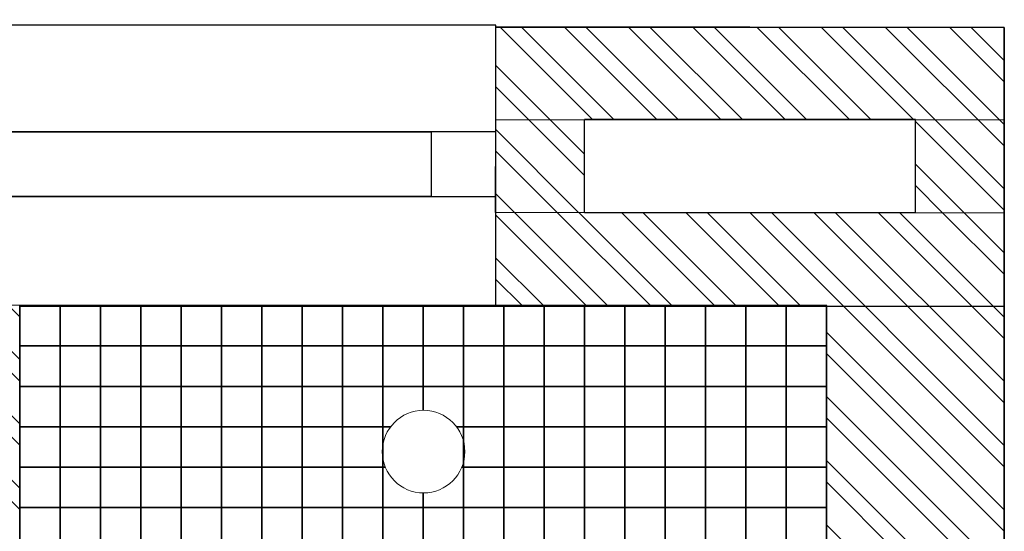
# Model space of a CAD drawing. Header units: millimetres. Extents: x -115474967 to 444143, y -74377 to 241828222.
# Tile 374 of 590: x -97662 to -96441, y 269864 to 270498. Entities that reach past the tile are written whole.
import ezdxf

# ---------------------------------------------------------------- set-up
doc = ezdxf.new("R2010")
doc.units = ezdxf.units.MM
doc.header["$MEASUREMENT"] = 0
for name, color, linetype in [('00-2 Fittings', 8, 'Continuous'), ('00-2 Walls', 4, 'Continuous'), ('00-2 Windows', 1, 'Continuous'), ('00-3 Elev 02', 1, 'Continuous'), ('00-6 H-Brickwork', 9, 'Continuous'), ('WINDOWS_AND_DOORS', 1, 'Continuous')]:
    doc.layers.add(name, color=color, linetype=linetype)
doc.layers.add('0_cons_01', color=40, linetype='Continuous', lineweight=0, plot=False)

msp = doc.modelspace()

# ---------------------------------------------------------------- hatches: boundary and pattern name
at = {"layer": '00-6 H-Brickwork'}
h = msp.add_hatch(dxfattribs=at)
h.set_pattern_fill('ANSI32', color=256, scale=150, angle=450, style=0)
h.set_pattern_definition([(135, (14085.39, 0), (-39.774756, -39.774756), []), (135, (14085.39, 26.517), (-39.774756, -39.774756), [])])
h.paths.add_polyline_path([(-109260.08217, 270268.53784), (-109150.19608, 270268.53422), (-109150.19608, 270383.4416), (-109058.42578, 270383.47371), (-109058.42578, 270268.53422), (-108948.63072, 270268.51248), (-108948.42578, 270498.29396), (-109258.32202, 270498.29396)])
h.paths.add_polyline_path([(-108948.63072, 270153.32183), (-109260.19608, 270153.32183), (-109260.19608, 270268.53422), (-108948.63072, 270268.50592)], flags=17)
h.paths.add_polyline_path([(-107303.97852, 267542.95615), (-110870.91859, 267542.95615), (-110870.92005, 267184.13279), (-111099.69926, 267184.16443), (-111099.73128, 267294.33039), (-110984.13263, 267294.33039), (-110984.89939, 267655.29973), (-109375.20646, 267658.71902), (-109380.86351, 270321.85747), (-109265.86379, 270322.11662), (-109260.19608, 269354.14194), (-108362.03114, 269354.14194), (-108362.03114, 269304.14194), (-109260.19608, 269304.13421), (-109260.19608, 268504.13368), (-108362.03114, 268504.13368), (-108362.03114, 268454.13368), (-109260.19608, 268454.13274), (-109260.19608, 267652.95615), (-107303.89194, 267652.95612)])
h.paths.add_polyline_path([(-109610.86301, 270321.38377), (-109380.86522, 270321.85738), (-109380.62985, 270211.85786), (-109495.02964, 270211.61485), (-109490.45042, 267773.47446), (-111099.66512, 267771.37479), (-111099.74655, 267184.16451), (-111213.89911, 267184.18035), (-111214.81325, 267884.81187), (-109605.69449, 267888.22997), (-109605.6157, 267851.13878)])
h.paths.add_polyline_path([(-107353.18352, 268552.94153), (-107301.93173, 268552.94153), (-107301.93173, 270143.17954), (-107353.18352, 270143.17954)])
h.paths.add_polyline_path([(-106403.79542, 268552.44538), (-106352.21745, 268552.44538), (-106352.21745, 270147.39224), (-106403.79542, 270147.39224)])
h.paths.add_polyline_path([(-105453.77199, 268551.92727), (-105402.20687, 268551.92727), (-105402.20687, 270149.00282), (-105453.77199, 270149.00282)])
h.paths.add_polyline_path([(-101721.713, 270378.88833), (-104503.42654, 270378.88833), (-104503.42654, 270495.68108), (-101721.713, 270495.68108)])
h.paths.add_polyline_path([(-104502.67338, 265155.25751), (-103861.43127, 265154.83502), (-103861.43127, 265264.83504), (-104392.67338, 265265.18506), (-104392.67338, 267465.18554), (-101441.74628, 267465.18556), (-101441.74628, 265265.18506), (-102761.35902, 265264.11025), (-102761.43151, 265154.11027), (-101331.74628, 265155.18506), (-101331.67713, 267575.18556), (-104392.67338, 267575.18556), (-104392.67338, 270150.61523), (-101831.8551, 270150.61523), (-101832.77079, 268473.49915), (-101722.74451, 268473.49915), (-101721.713, 270378.88429), (-101831.713, 270378.88833), (-101831.713, 270264.78479), (-104393.49383, 270265.61016), (-104393.42654, 270378.88833), (-104503.47702, 270379.97591)])
h.paths.add_polyline_path([(-100822.74451, 268472.94781), (-100772.01697, 268472.94781), (-100772.01697, 270145.76617), (-100822.74451, 270145.76617)])
h.paths.add_polyline_path([(-99872.97549, 268137.32336), (-99456.30081, 268137.09656), (-99456.25182, 268227.09655), (-99762.9244, 268227.26347), (-99761.83551, 270143.99884), (-99436.85793, 270143.99884), (-99436.74422, 270261.68049), (-99871.72212, 270262.10074)])
h.paths.add_polyline_path([(-99871.7221, 270262.13645), (-99761.61102, 270261.99435), (-99761.61102, 270376.99438), (-99546.52198, 270377.10066), (-99546.52198, 270261.68049), (-99436.74421, 270261.68296), (-99436.52198, 270491.68034), (-99871.61102, 270491.68034)])
h.paths.add_polyline_path([(-98762.43622, 269126.3182), (-98711.7444, 269126.3182), (-98711.7444, 270143.99884), (-98762.43622, 270143.99884)])
h.paths.add_polyline_path([(-97712.32578, 269126.40399), (-97661.62803, 269126.40399), (-97661.62803, 270143.99884), (-97712.32578, 270143.99884)], flags=17)
h.paths.add_polyline_path([(-97071.53883, 270259.39761), (-96961.52288, 270259.39511), (-96961.41186, 270374.28876), (-96551.35101, 270374.28876), (-96551.35101, 270259.12945), (-96441.43927, 270259.05413), (-96441.34536, 270488.78626), (-97071.52288, 270488.78625)])
h.paths.add_polyline_path([(-96442.59513, 266505.83408), (-96662.59513, 266545.28649), (-96662.59513, 268135.57592), (-98256.30098, 268136.44339), (-98256.252, 268226.44338), (-96661.50193, 268225.57591), (-96661.50193, 270143.99884), (-97071.572, 270143.99884), (-97071.53883, 270259.39511), (-96441.43927, 270259.05214)])
h.paths.add_polyline_path([(-102665.60228, 263929.62036), (-102665.6022, 264149.62036), (-99866.75339, 264149.62036), (-99866.75339, 264827.42455), (-99756.75339, 264827.42455), (-99756.75339, 264149.62036), (-97688.94996, 264149.62036), (-97691.0228, 266182.58981), (-99873.09098, 266182.58981), (-99873.77765, 267068.0994), (-99763.77765, 267068.44231), (-99763.77765, 266403.02968), (-96705.99403, 266403.02968), (-96745.52532, 266182.58981), (-97477.09582, 266182.58981), (-97468.06649, 263929.62036), (-99073.81807, 263929.62036), (-99073.81807, 263840.89071), (-99293.54254, 263840.89071), (-99293.81914, 263929.62036)])
h.paths.add_polyline_path([(-110980.11471, 264159.62015), (-110980.10231, 264274.31633), (-111095.10219, 264274.16628), (-111095.22, 264384.33281), (-110870.91859, 264384.13517), (-110870.91859, 264274.61277), (-105532.3587, 264274.62036), (-105532.3587, 266949.61603), (-105422.3587, 266949.61603), (-105422.3587, 264149.62036), (-103974.10601, 264149.62036), (-103974.10601, 263929.62036), (-105532.3587, 263929.62036), (-109252.28503, 263929.62036), (-109252.28503, 263873.55477), (-109482.16432, 263873.06649), (-109482.1654, 263983.06646), (-109367.46422, 263983.06583), (-109367.46422, 264044.61972), (-105532.3587, 264044.62036), (-105532.3587, 264159.62036)])
h.paths.add_polyline_path([(-111209.65275, 263929.62036), (-111210.24584, 264384.18273), (-111095.24593, 264384.33278), (-111095.24593, 264044.62036), (-109482.52981, 264044.62036), (-109482.1654, 263873.06646), (-109597.16516, 263872.82219), (-109597.16516, 263929.62036)])

# ---------------------------------------------------------------- linework, layer by layer
at = {"layer": '00-2 Fittings', "color": 9, "true_color": 0xc7c8ca}
for points in [[(-97661.50193, 270143.99884), (-97661.50193, 270093.99884), (-97611.50193, 270093.99884), (-97611.50193, 270143.99884)], [(-97611.50193, 270143.99884), (-97611.50193, 270093.99884), (-97561.50193, 270093.99884), (-97561.50193, 270143.99884)], [(-97561.50193, 270143.99884), (-97561.50193, 270093.99884), (-97511.50193, 270093.99884), (-97511.50193, 270143.99884)], [(-97511.50193, 270143.99884), (-97511.50193, 270093.99884), (-97461.50193, 270093.99884), (-97461.50193, 270143.99884)], [(-97461.50193, 270143.99884), (-97461.50193, 270093.99884), (-97411.50193, 270093.99884), (-97411.50193, 270143.99884)], [(-97411.50193, 270143.99884), (-97411.50193, 270093.99884), (-97361.50193, 270093.99884), (-97361.50193, 270143.99884)], [(-97361.50193, 270143.99884), (-97361.50193, 270093.99884), (-97311.50193, 270093.99884), (-97311.50193, 270143.99884)], [(-97261.50193, 270143.99884), (-97261.50193, 270093.99884), (-97311.50193, 270093.99884), (-97311.50193, 270143.99884)], [(-97211.50193, 270143.99884), (-97211.50193, 270093.99884), (-97261.50193, 270093.99884), (-97261.50193, 270143.99884)], [(-97161.50193, 270143.99884), (-97161.50193, 270093.99884), (-97211.50193, 270093.99884), (-97211.50193, 270143.99884)], [(-97111.50193, 270143.99884), (-97111.50193, 270093.99884), (-97161.50193, 270093.99884), (-97161.50193, 270143.99884)], [(-97061.50193, 270143.99884), (-97061.50193, 270093.99884), (-97111.50193, 270093.99884), (-97111.50193, 270143.99884)], [(-97011.50193, 270143.99884), (-97011.50193, 270093.99884), (-97061.50193, 270093.99884), (-97061.50193, 270143.99884)], [(-96961.50193, 270143.99884), (-96961.50193, 270093.99884), (-97011.50193, 270093.99884), (-97011.50193, 270143.99884)], [(-96911.50193, 270143.99884), (-96911.50193, 270093.99884), (-96961.50193, 270093.99884), (-96961.50193, 270143.99884)], [(-96861.50193, 270143.99884), (-96861.50193, 270093.99884), (-96911.50193, 270093.99884), (-96911.50193, 270143.99884)], [(-96811.50193, 270143.99884), (-96811.50193, 270093.99884), (-96861.50193, 270093.99884), (-96861.50193, 270143.99884)], [(-96761.50193, 270143.99884), (-96761.50193, 270093.99884), (-96811.50193, 270093.99884), (-96811.50193, 270143.99884)], [(-96711.50193, 270143.99884), (-96711.50193, 270093.99884), (-96761.50193, 270093.99884), (-96761.50193, 270143.99884)], [(-96661.50193, 270143.99884), (-96661.50193, 270093.99884), (-96711.50193, 270093.99884), (-96711.50193, 270143.99884)], [(-97661.50193, 270093.99884), (-97661.50193, 270043.99884), (-97611.50193, 270043.99884), (-97611.50193, 270093.99884)], [(-97611.50193, 270093.99884), (-97611.50193, 270043.99884), (-97561.50193, 270043.99884), (-97561.50193, 270093.99884)], [(-97561.50193, 270093.99884), (-97561.50193, 270043.99884), (-97511.50193, 270043.99884), (-97511.50193, 270093.99884)], [(-97511.50193, 270093.99884), (-97511.50193, 270043.99884), (-97461.50193, 270043.99884), (-97461.50193, 270093.99884)], [(-97461.50193, 270093.99884), (-97461.50193, 270043.99884), (-97411.50193, 270043.99884), (-97411.50193, 270093.99884)], [(-97411.50193, 270093.99884), (-97411.50193, 270043.99884), (-97361.50193, 270043.99884), (-97361.50193, 270093.99884)], [(-97361.50193, 270093.99884), (-97361.50193, 270043.99884), (-97311.50193, 270043.99884), (-97311.50193, 270093.99884)], [(-97261.50193, 270093.99884), (-97261.50193, 270043.99884), (-97311.50193, 270043.99884), (-97311.50193, 270093.99884)], [(-97211.50193, 270093.99884), (-97211.50193, 270043.99884), (-97261.50193, 270043.99884), (-97261.50193, 270093.99884)], [(-97161.50193, 270093.99884), (-97161.50193, 270043.99884), (-97211.50193, 270043.99884), (-97211.50193, 270093.99884)], [(-97111.50193, 270093.99884), (-97111.50193, 270043.99884), (-97161.50193, 270043.99884), (-97161.50193, 270093.99884)], [(-97061.50193, 270093.99884), (-97061.50193, 270043.99884), (-97111.50193, 270043.99884), (-97111.50193, 270093.99884)], [(-97011.50193, 270093.99884), (-97011.50193, 270043.99884), (-97061.50193, 270043.99884), (-97061.50193, 270093.99884)], [(-96961.50193, 270093.99884), (-96961.50193, 270043.99884), (-97011.50193, 270043.99884), (-97011.50193, 270093.99884)], [(-96911.50193, 270093.99884), (-96911.50193, 270043.99884), (-96961.50193, 270043.99884), (-96961.50193, 270093.99884)], [(-96861.50193, 270093.99884), (-96861.50193, 270043.99884), (-96911.50193, 270043.99884), (-96911.50193, 270093.99884)], [(-96811.50193, 270093.99884), (-96811.50193, 270043.99884), (-96861.50193, 270043.99884), (-96861.50193, 270093.99884)], [(-96761.50193, 270093.99884), (-96761.50193, 270043.99884), (-96811.50193, 270043.99884), (-96811.50193, 270093.99884)], [(-96711.50193, 270093.99884), (-96711.50193, 270043.99884), (-96761.50193, 270043.99884), (-96761.50193, 270093.99884)], [(-96661.50193, 270093.99884), (-96661.50193, 270043.99884), (-96711.50193, 270043.99884), (-96711.50193, 270093.99884)], [(-97661.50193, 270043.99884), (-97661.50193, 269993.99884), (-97611.50193, 269993.99884), (-97611.50193, 270043.99884)], [(-97611.50193, 270043.99884), (-97611.50193, 269993.99884), (-97561.50193, 269993.99884), (-97561.50193, 270043.99884)], [(-97561.50193, 270043.99884), (-97561.50193, 269993.99884), (-97511.50193, 269993.99884), (-97511.50193, 270043.99884)], [(-97511.50193, 270043.99884), (-97511.50193, 269993.99884), (-97461.50193, 269993.99884), (-97461.50193, 270043.99884)], [(-97461.50193, 270043.99884), (-97461.50193, 269993.99884), (-97411.50193, 269993.99884), (-97411.50193, 270043.99884)], [(-97411.50193, 270043.99884), (-97411.50193, 269993.99884), (-97361.50193, 269993.99884), (-97361.50193, 270043.99884)], [(-97361.50193, 270043.99884), (-97361.50193, 269993.99884), (-97311.50193, 269993.99884), (-97311.50193, 270043.99884)], [(-97261.50193, 270043.99884), (-97261.50193, 269993.99884), (-97311.50193, 269993.99884), (-97311.50193, 270043.99884)], [(-97211.50193, 270043.99884), (-97211.50193, 269993.99884), (-97261.50193, 269993.99884), (-97261.50193, 270043.99884)], [(-97061.50193, 270043.99884), (-97061.50193, 269993.99884), (-97111.50193, 269993.99884), (-97111.50193, 270043.99884)], [(-97011.50193, 270043.99884), (-97011.50193, 269993.99884), (-97061.50193, 269993.99884), (-97061.50193, 270043.99884)], [(-96961.50193, 270043.99884), (-96961.50193, 269993.99884), (-97011.50193, 269993.99884), (-97011.50193, 270043.99884)], [(-96911.50193, 270043.99884), (-96911.50193, 269993.99884), (-96961.50193, 269993.99884), (-96961.50193, 270043.99884)], [(-96861.50193, 270043.99884), (-96861.50193, 269993.99884), (-96911.50193, 269993.99884), (-96911.50193, 270043.99884)], [(-96811.50193, 270043.99884), (-96811.50193, 269993.99884), (-96861.50193, 269993.99884), (-96861.50193, 270043.99884)], [(-96761.50193, 270043.99884), (-96761.50193, 269993.99884), (-96811.50193, 269993.99884), (-96811.50193, 270043.99884)], [(-96711.50193, 270043.99884), (-96711.50193, 269993.99884), (-96761.50193, 269993.99884), (-96761.50193, 270043.99884)], [(-96661.50193, 270043.99884), (-96661.50193, 269993.99884), (-96711.50193, 269993.99884), (-96711.50193, 270043.99884)], [(-97661.50193, 269993.99884), (-97661.50193, 269943.99884), (-97611.50193, 269943.99884), (-97611.50193, 269993.99884)], [(-97611.50193, 269993.99884), (-97611.50193, 269943.99884), (-97561.50193, 269943.99884), (-97561.50193, 269993.99884)], [(-97561.50193, 269993.99884), (-97561.50193, 269943.99884), (-97511.50193, 269943.99884), (-97511.50193, 269993.99884)], [(-97511.50193, 269993.99884), (-97511.50193, 269943.99884), (-97461.50193, 269943.99884), (-97461.50193, 269993.99884)], [(-97461.50193, 269993.99884), (-97461.50193, 269943.99884), (-97411.50193, 269943.99884), (-97411.50193, 269993.99884)], [(-97411.50193, 269993.99884), (-97411.50193, 269943.99884), (-97361.50193, 269943.99884), (-97361.50193, 269993.99884)], [(-97361.50193, 269993.99884), (-97361.50193, 269943.99884), (-97311.50193, 269943.99884), (-97311.50193, 269993.99884)], [(-97261.50193, 269993.99884), (-97261.50193, 269943.99884), (-97311.50193, 269943.99884), (-97311.50193, 269993.99884)], [(-97211.50193, 269993.99884), (-97211.50193, 269943.99884), (-97261.50193, 269943.99884), (-97261.50193, 269993.99884)], [(-97061.50193, 269993.99884), (-97061.50193, 269943.99884), (-97111.50193, 269943.99884), (-97111.50193, 269993.99884)], [(-97011.50193, 269993.99884), (-97011.50193, 269943.99884), (-97061.50193, 269943.99884), (-97061.50193, 269993.99884)], [(-96961.50193, 269993.99884), (-96961.50193, 269943.99884), (-97011.50193, 269943.99884), (-97011.50193, 269993.99884)], [(-96911.50193, 269993.99884), (-96911.50193, 269943.99884), (-96961.50193, 269943.99884), (-96961.50193, 269993.99884)], [(-96861.50193, 269993.99884), (-96861.50193, 269943.99884), (-96911.50193, 269943.99884), (-96911.50193, 269993.99884)], [(-96811.50193, 269993.99884), (-96811.50193, 269943.99884), (-96861.50193, 269943.99884), (-96861.50193, 269993.99884)], [(-96761.50193, 269993.99884), (-96761.50193, 269943.99884), (-96811.50193, 269943.99884), (-96811.50193, 269993.99884)], [(-96711.50193, 269993.99884), (-96711.50193, 269943.99884), (-96761.50193, 269943.99884), (-96761.50193, 269993.99884)], [(-96661.50193, 269993.99884), (-96661.50193, 269943.99884), (-96711.50193, 269943.99884), (-96711.50193, 269993.99884)], [(-97661.50193, 269943.99884), (-97661.50193, 269893.99884), (-97611.50193, 269893.99884), (-97611.50193, 269943.99884)], [(-97611.50193, 269943.99884), (-97611.50193, 269893.99884), (-97561.50193, 269893.99884), (-97561.50193, 269943.99884)], [(-97561.50193, 269943.99884), (-97561.50193, 269893.99884), (-97511.50193, 269893.99884), (-97511.50193, 269943.99884)], [(-97511.50193, 269943.99884), (-97511.50193, 269893.99884), (-97461.50193, 269893.99884), (-97461.50193, 269943.99884)], [(-97461.50193, 269943.99884), (-97461.50193, 269893.99884), (-97411.50193, 269893.99884), (-97411.50193, 269943.99884)], [(-97411.50193, 269943.99884), (-97411.50193, 269893.99884), (-97361.50193, 269893.99884), (-97361.50193, 269943.99884)], [(-97361.50193, 269943.99884), (-97361.50193, 269893.99884), (-97311.50193, 269893.99884), (-97311.50193, 269943.99884)], [(-97261.50193, 269943.99884), (-97261.50193, 269893.99884), (-97311.50193, 269893.99884), (-97311.50193, 269943.99884)], [(-97211.50193, 269943.99884), (-97211.50193, 269893.99884), (-97261.50193, 269893.99884), (-97261.50193, 269943.99884)], [(-97061.50193, 269943.99884), (-97061.50193, 269893.99884), (-97111.50193, 269893.99884), (-97111.50193, 269943.99884)], [(-97011.50193, 269943.99884), (-97011.50193, 269893.99884), (-97061.50193, 269893.99884), (-97061.50193, 269943.99884)], [(-96961.50193, 269943.99884), (-96961.50193, 269893.99884), (-97011.50193, 269893.99884), (-97011.50193, 269943.99884)], [(-96911.50193, 269943.99884), (-96911.50193, 269893.99884), (-96961.50193, 269893.99884), (-96961.50193, 269943.99884)], [(-96861.50193, 269943.99884), (-96861.50193, 269893.99884), (-96911.50193, 269893.99884), (-96911.50193, 269943.99884)], [(-96811.50193, 269943.99884), (-96811.50193, 269893.99884), (-96861.50193, 269893.99884), (-96861.50193, 269943.99884)], [(-96761.50193, 269943.99884), (-96761.50193, 269893.99884), (-96811.50193, 269893.99884), (-96811.50193, 269943.99884)], [(-96711.50193, 269943.99884), (-96711.50193, 269893.99884), (-96761.50193, 269893.99884), (-96761.50193, 269943.99884)], [(-96661.50193, 269943.99884), (-96661.50193, 269893.99884), (-96711.50193, 269893.99884), (-96711.50193, 269943.99884)], [(-97661.50193, 269893.99884), (-97661.50193, 269843.99884), (-97611.50193, 269843.99884), (-97611.50193, 269893.99884)], [(-97611.50193, 269893.99884), (-97611.50193, 269843.99884), (-97561.50193, 269843.99884), (-97561.50193, 269893.99884)], [(-97561.50193, 269893.99884), (-97561.50193, 269843.99884), (-97511.50193, 269843.99884), (-97511.50193, 269893.99884)], [(-97511.50193, 269893.99884), (-97511.50193, 269843.99884), (-97461.50193, 269843.99884), (-97461.50193, 269893.99884)], [(-97461.50193, 269893.99884), (-97461.50193, 269843.99884), (-97411.50193, 269843.99884), (-97411.50193, 269893.99884)], [(-97411.50193, 269893.99884), (-97411.50193, 269843.99884), (-97361.50193, 269843.99884), (-97361.50193, 269893.99884)], [(-97361.50193, 269893.99884), (-97361.50193, 269843.99884), (-97311.50193, 269843.99884), (-97311.50193, 269893.99884)], [(-97261.50193, 269893.99884), (-97261.50193, 269843.99884), (-97311.50193, 269843.99884), (-97311.50193, 269893.99884)], [(-97211.50193, 269893.99884), (-97211.50193, 269843.99884), (-97261.50193, 269843.99884), (-97261.50193, 269893.99884)], [(-97161.50193, 269893.99884), (-97161.50193, 269843.99884), (-97211.50193, 269843.99884), (-97211.50193, 269893.99884)], [(-97111.50193, 269893.99884), (-97111.50193, 269843.99884), (-97161.50193, 269843.99884), (-97161.50193, 269893.99884)], [(-97061.50193, 269893.99884), (-97061.50193, 269843.99884), (-97111.50193, 269843.99884), (-97111.50193, 269893.99884)], [(-97011.50193, 269893.99884), (-97011.50193, 269843.99884), (-97061.50193, 269843.99884), (-97061.50193, 269893.99884)], [(-96961.50193, 269893.99884), (-96961.50193, 269843.99884), (-97011.50193, 269843.99884), (-97011.50193, 269893.99884)], [(-96911.50193, 269893.99884), (-96911.50193, 269843.99884), (-96961.50193, 269843.99884), (-96961.50193, 269893.99884)], [(-96861.50193, 269893.99884), (-96861.50193, 269843.99884), (-96911.50193, 269843.99884), (-96911.50193, 269893.99884)], [(-96811.50193, 269893.99884), (-96811.50193, 269843.99884), (-96861.50193, 269843.99884), (-96861.50193, 269893.99884)], [(-96761.50193, 269893.99884), (-96761.50193, 269843.99884), (-96811.50193, 269843.99884), (-96811.50193, 269893.99884)], [(-96711.50193, 269893.99884), (-96711.50193, 269843.99884), (-96761.50193, 269843.99884), (-96761.50193, 269893.99884)], [(-96661.50193, 269893.99884), (-96661.50193, 269843.99884), (-96711.50193, 269843.99884), (-96711.50193, 269893.99884)]]:
    msp.add_lwpolyline(points, close=True, dxfattribs=at)
for points in [[(-97201.84975, 269993.99884), (-97211.50193, 269993.99884), (-97211.50193, 270043.99884), (-97161.50193, 270043.99884), (-97161.50193, 270014.29401)], [(-97161.50193, 270014.29401), (-97161.50193, 270043.99884), (-97111.50193, 270043.99884), (-97111.50193, 269993.99884), (-97120.23418, 269993.99884)], [(-97208.5039, 269943.99884), (-97211.50193, 269943.99884), (-97211.50193, 269993.99884), (-97201.84975, 269993.99884)], [(-97120.23418, 269993.99884), (-97111.50193, 269993.99884), (-97111.50193, 269943.99884), (-97113.58003, 269943.99884)], [(-97161.50193, 269911.95647), (-97161.50193, 269893.99884), (-97211.50193, 269893.99884), (-97211.50193, 269943.99884), (-97208.5039, 269943.99884)], [(-97113.58003, 269943.99884), (-97111.50193, 269943.99884), (-97111.50193, 269893.99884), (-97161.50193, 269893.99884), (-97161.50193, 269911.95647)]]:
    msp.add_lwpolyline(points, dxfattribs=at)
at = {"layer": '00-2 Walls'}
for p, q in [((-97071.572, 270143.99884), (-97071.4729, 270488.78625)), ((-96441.36852, 270488.78626), (-97071.4729, 270488.78625)), ((-96441.36852, 270488.78626), (-96442.59513, 266505.83408)), ((-97071.75298, 270259.3953), (-97071.64186, 270374.39524)), ((-97071.75298, 270259.3953), (-97071.64186, 270374.39524)), ((-96441.37682, 270373.78626), (-97071.64183, 270374.39527)), ((-96961.52288, 270259.39511), (-96961.41186, 270374.28876)), ((-96961.41127, 270374.8977), (-96551.35101, 270374.8977)), ((-96551.35101, 270259.39511), (-96551.35101, 270374.39518)), ((-96441.43942, 270258.78626), (-97071.75297, 270259.39531)), ((-96961.52288, 270259.39511), (-96551.35101, 270259.39511)), ((-96661.50193, 270143.99884), (-97071.572, 270143.99884)), ((-96661.50193, 268225.57591), (-96661.50193, 270143.99884))]:
    msp.add_line(p, q, dxfattribs=at)
for points in [[(-96442.59513, 266505.83408), (-96441.31423, 270488.78625), (-97071.53073, 270489.39519)], [(-96441.50245, 270142.97573), (-96661.50242, 270143.09547)], [(-96661.50242, 270143.09547), (-96661.50193, 268225.57591)]]:
    msp.add_lwpolyline(points, dxfattribs=at)
at = {"layer": '00-2 Windows'}
for points in [[(-99436.56983, 270146.68034), (-97071.572, 270143.99884), (-97071.50662, 270491.68034), (-99436.52198, 270491.68034)], [(-99356.54036, 270359.16924), (-97151.52499, 270359.19143), (-97151.52499, 270359.19143), (-99356.54036, 270359.16924)], [(-97151.53609, 270279.19143), (-97071.53609, 270279.18034), (-97071.52499, 270359.18034), (-97151.52499, 270359.19143)], [(-97151.53609, 270279.19143), (-99356.55146, 270279.16924), (-99356.55146, 270279.16924), (-97151.53609, 270279.19143)]]:
    msp.add_lwpolyline(points, close=True, dxfattribs=at)
at = {"layer": '00-3 Elev 02'}
for points in [[(-97661.56498, 269843.99884), (-97661.56498, 270143.99884), (-97611.50193, 270143.99884), (-97611.50193, 269843.99884)], [(-97611.50193, 269843.99884), (-97611.50193, 270143.99884), (-97311.50193, 270143.99884), (-97311.50193, 269843.99884)], [(-97011.50193, 269843.99884), (-97011.50193, 270143.99884), (-97311.50193, 270143.99884), (-97311.50193, 269843.99884)], [(-96711.50193, 269843.99884), (-96711.50193, 270143.99884), (-97011.50193, 270143.99884), (-97011.50193, 269843.99884)], [(-96661.43888, 269843.99884), (-96661.43888, 270143.99884), (-96711.50193, 270143.99884), (-96711.50193, 269843.99884)]]:
    msp.add_lwpolyline(points, close=True, dxfattribs=at)
at = {"layer": '0_cons_01'}
msp.add_lwpolyline([(-97661.56498, 269126.40399), (-96661.50242, 269126.40399), (-96661.50242, 270143.09547), (-97661.56498, 270143.09547)], close=True, dxfattribs=at)
at = {"layer": 'WINDOWS_AND_DOORS', "linetype": 'Continuous', "lineweight": 0}
msp.add_circle((-97161.04197, 269963.12524), 51.17084, dxfattribs=at)

doc.saveas('drawing.dxf')
